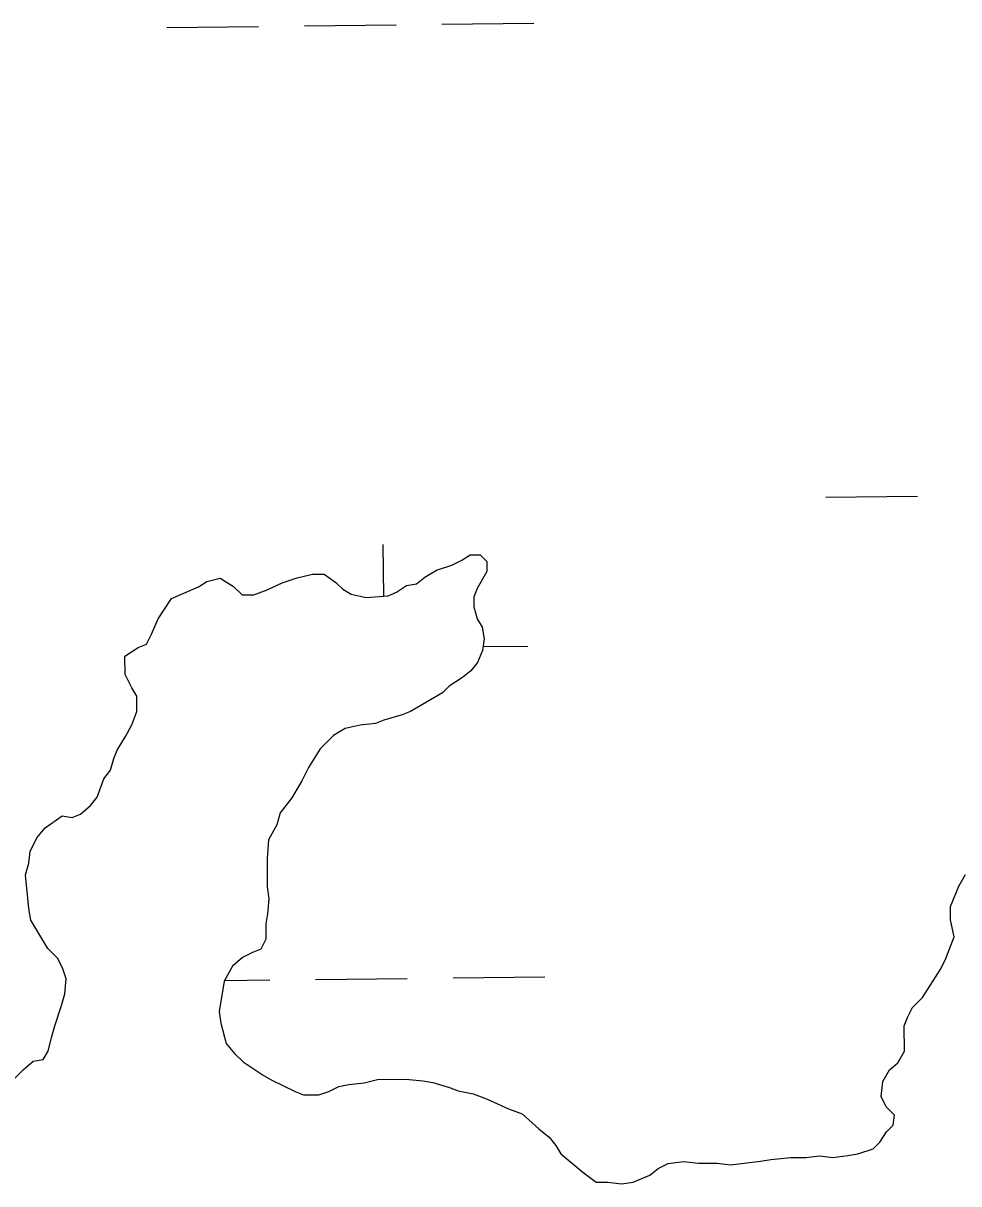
# Model space of a CAD drawing. Extents: x 3683613 to 3738215, y 469626 to 495384.
# Drawn here: x 3717735.1 to 3718061.6, y 482875.1 to 483280 of the extents above; entities that cross this region are included whole.
import ezdxf

# ---------------------------------------------------------------- set-up
doc = ezdxf.new("R2010")
doc.units = 0
doc.layers.add('V-TOPO-SHOR', color=7, linetype='Continuous')
doc.layers.add('V-WETL-SWMP', color=7, linetype='Continuous')

msp = doc.modelspace()

# ---------------------------------------------------------------- linework, layer by layer
at = {"layer": 'V-TOPO-SHOR'}
for p, q in [((3717884.65, 483090.92), (3717888.16, 483092.69)), ((3717888.16, 483092.69), (3717891.08, 483094.47)), ((3717891.08, 483094.47), (3717894.59, 483094.49)), ((3717894.59, 483094.49), (3717896.95, 483092.16)), ((3717896.95, 483092.16), (3717896.97, 483088.64)), ((3717830.78, 483086.51), (3717836.05, 483087.71)), ((3717836.05, 483087.71), (3717840.15, 483087.73)), ((3717840.15, 483087.73), (3717844.27, 483084.83)), ((3717875.3, 483086.76), (3717879.39, 483089.13)), ((3717879.39, 483089.13), (3717884.65, 483090.92)), ((3717896.97, 483088.64), (3717893.49, 483082.77)), ((3717796.24, 483083.38), (3717799.16, 483085.15)), ((3717799.16, 483085.15), (3717803.84, 483086.35)), ((3717803.84, 483086.35), (3717808.54, 483083.45)), ((3717820.26, 483082.34), (3717825.52, 483084.72)), ((3717825.52, 483084.72), (3717830.78, 483086.51)), ((3717844.27, 483084.83), (3717846.62, 483082.5)), ((3717865.38, 483081.43), (3717868.88, 483083.8)), ((3717868.88, 483083.8), (3717872.39, 483084.4)), ((3717872.39, 483084.4), (3717875.3, 483086.76)), ((3717786.89, 483079.22), (3717796.24, 483083.38)), ((3717808.54, 483083.45), (3717811.49, 483080.54)), ((3717811.49, 483080.54), (3717815.59, 483080.56)), ((3717815.59, 483080.56), (3717820.26, 483082.34)), ((3717846.62, 483082.5), (3717849.56, 483080.76)), ((3717849.56, 483080.76), (3717854.84, 483079.61)), ((3717854.84, 483079.61), (3717862.45, 483080.24)), ((3717862.45, 483080.24), (3717865.38, 483081.43)), ((3717893.49, 483082.77), (3717892.33, 483079.83)), ((3717892.33, 483079.83), (3717892.35, 483076.32)), ((3717782.24, 483072.17), (3717786.89, 483079.22)), ((3717892.35, 483076.32), (3717893.55, 483072.22)), ((3717779.93, 483066.88), (3717782.24, 483072.17)), ((3717893.55, 483072.22), (3717895.32, 483069.3)), ((3717895.32, 483069.3), (3717895.93, 483065.21)), ((3717775.27, 483062.17), (3717778.19, 483063.36)), ((3717778.19, 483063.36), (3717779.93, 483066.88)), ((3717895.93, 483065.21), (3717895.37, 483061.1)), ((3717770.6, 483059.21), (3717775.27, 483062.17)), ((3717895.37, 483061.1), (3717893.63, 483056.99)), ((3717770.64, 483052.77), (3717770.6, 483059.21)), ((3717893.63, 483056.99), (3717891.31, 483054.05)), ((3717773.01, 483048.1), (3717770.64, 483052.77)), ((3717888.39, 483051.69), (3717883.72, 483048.73)), ((3717891.31, 483054.05), (3717888.39, 483051.69)), ((3717774.78, 483045.18), (3717773.01, 483048.1)), ((3717883.72, 483048.73), (3717881.39, 483046.38)), ((3717774.81, 483039.9), (3717774.78, 483045.18)), ((3717881.39, 483046.38), (3717870.3, 483039.87)), ((3717773.08, 483035.21), (3717774.81, 483039.9)), ((3717870.3, 483039.87), (3717867.38, 483038.68)), ((3717770.76, 483031.09), (3717773.08, 483035.21)), ((3717852.75, 483035.08), (3717847.49, 483033.88)), ((3717858.02, 483035.7), (3717852.75, 483035.08)), ((3717860.95, 483036.89), (3717858.02, 483035.7)), ((3717867.38, 483038.68), (3717860.95, 483036.89)), ((3717767.86, 483026.39), (3717770.76, 483031.09)), ((3717843.4, 483031.51), (3717838.74, 483026.8)), ((3717847.49, 483033.88), (3717843.4, 483031.51)), ((3717765.56, 483019.35), (3717766.71, 483023.46)), ((3717766.71, 483023.46), (3717767.86, 483026.39)), ((3717838.74, 483026.8), (3717834.68, 483020.33)), ((3717763.23, 483016.41), (3717765.56, 483019.35)), ((3717834.68, 483020.33), (3717832.36, 483015.63)), ((3717760.93, 483009.95), (3717763.23, 483016.41)), ((3717832.36, 483015.63), (3717828.88, 483009.75)), ((3717755.1, 483004.06), (3717758.6, 483007.01)), ((3717758.6, 483007.01), (3717760.93, 483009.95)), ((3717828.88, 483009.75), (3717824.81, 483004.46)), ((3717742.83, 482999.3), (3717748.66, 483003.43)), ((3717748.66, 483003.43), (3717752.18, 483002.87)), ((3717752.18, 483002.87), (3717755.1, 483004.06)), ((3717824.81, 483004.46), (3717823.66, 483000.35)), ((3717739.92, 482995.77), (3717742.83, 482999.3)), ((3717823.66, 483000.35), (3717820.77, 482995.06)), ((3717737.6, 482991.07), (3717739.92, 482995.77)), ((3717820.77, 482995.06), (3717820.22, 482988.62)), ((3717737.04, 482986.97), (3717737.6, 482991.07)), ((3717735.89, 482982.86), (3717737.04, 482986.97)), ((3717820.22, 482988.62), (3717820.27, 482978.66)), ((3717737.13, 482971.15), (3717735.89, 482982.86)), ((3717820.27, 482978.66), (3717820.88, 482974.56)), ((3718058.73, 482971.83), (3718061.62, 482978.87)), ((3717820.88, 482974.56), (3717820.33, 482969.28)), ((3717737.74, 482967.05), (3717737.13, 482971.15)), ((3718058.76, 482967.14), (3718058.73, 482971.83)), ((3717743.66, 482957.13), (3717737.74, 482967.05)), ((3717820.33, 482969.28), (3717819.76, 482965.77)), ((3718059.97, 482961.29), (3718058.76, 482967.14)), ((3717819.76, 482965.77), (3717819.79, 482960.49)), ((3717819.79, 482960.49), (3717818.06, 482956.97)), ((3718057.08, 482953.66), (3718059.97, 482961.29)), ((3717747.19, 482953.63), (3717743.66, 482957.13)), ((3717811.63, 482954), (3717808.13, 482951.05)), ((3717815.13, 482955.78), (3717811.63, 482954)), ((3717818.06, 482956.97), (3717815.13, 482955.78)), ((3717748.97, 482950.13), (3717747.19, 482953.63)), ((3717750.16, 482946.62), (3717748.97, 482950.13)), ((3717808.13, 482951.05), (3717805.23, 482945.77)), ((3718048.96, 482940.14), (3718055.34, 482950.13)), ((3718055.34, 482950.13), (3718057.08, 482953.66)), ((3717749.61, 482941.34), (3717750.16, 482946.62)), ((3717805.23, 482945.77), (3717803.54, 482935.21)), ((3717748.46, 482937.24), (3717749.61, 482941.34)), ((3718045.46, 482936.6), (3718048.96, 482940.14)), ((3717746.16, 482930.19), (3717748.46, 482937.24)), ((3717803.54, 482935.21), (3717804.14, 482931.11)), ((3718043.73, 482933.08), (3718045.46, 482936.6)), ((3717745.01, 482926.09), (3717746.16, 482930.19)), ((3717804.14, 482931.11), (3717805.94, 482924.09)), ((3718042.57, 482930.14), (3718043.73, 482933.08)), ((3718042.62, 482921.35), (3718042.57, 482930.14)), ((3717743.86, 482921.39), (3717745.01, 482926.09)), ((3717805.94, 482924.09), (3717808.89, 482920.6)), ((3717735.11, 482914.9), (3717738.61, 482917.85)), ((3717738.61, 482917.85), (3717742.12, 482918.46)), ((3717742.12, 482918.46), (3717743.86, 482921.39)), ((3717808.89, 482920.6), (3717811.84, 482917.68)), ((3717811.84, 482917.68), (3717818.89, 482913.04)), ((3718040.3, 482917.24), (3718042.62, 482921.35)), ((3717732.2, 482911.95), (3717735.11, 482914.9)), ((3718035.07, 482910.77), (3718037.39, 482914.88)), ((3718037.39, 482914.88), (3718040.3, 482917.24)), ((3717818.89, 482913.04), (3717821.83, 482911.3)), ((3717821.83, 482911.3), (3717830.06, 482907.25)), ((3717845.28, 482909.09), (3717848.79, 482909.7)), ((3717848.79, 482909.7), (3717854.06, 482910.31)), ((3717854.06, 482910.31), (3717858.74, 482911.51)), ((3717858.74, 482911.51), (3717868.7, 482911.57)), ((3717868.7, 482911.57), (3717874.56, 482911.02)), ((3717874.56, 482911.02), (3717878.08, 482910.45)), ((3717878.08, 482910.45), (3717883.94, 482908.73)), ((3718034.51, 482905.49), (3718035.07, 482910.77)), ((3717830.06, 482907.25), (3717832.99, 482906.09)), ((3717832.99, 482906.09), (3717838.27, 482906.12)), ((3717838.27, 482906.12), (3717841.77, 482907.31)), ((3717841.77, 482907.31), (3717845.28, 482909.09)), ((3717883.94, 482908.73), (3717886.88, 482907.57)), ((3717886.88, 482907.57), (3717892.16, 482906.43)), ((3717892.16, 482906.43), (3717896.85, 482904.7)), ((3718036.29, 482901.99), (3718034.51, 482905.49)), ((3717896.85, 482904.7), (3717904.49, 482901.23)), ((3718039.24, 482899.07), (3718036.29, 482901.99)), ((3717904.49, 482901.23), (3717909.19, 482899.5)), ((3717909.19, 482899.5), (3717915.07, 482894.26)), ((3718038.67, 482895.56), (3718039.24, 482899.07)), ((3717915.07, 482894.26), (3717918.61, 482891.35)), ((3718036.34, 482893.2), (3718038.67, 482895.56)), ((3717918.61, 482891.35), (3717920.97, 482888.44)), ((3718031.69, 482887.32), (3718034.02, 482889.67)), ((3718034.02, 482889.67), (3718036.34, 482893.2)), ((3717920.97, 482888.44), (3717922.74, 482885.52)), ((3717922.74, 482885.52), (3717930.39, 482879.12)), ((3718022.91, 482884.92), (3718026.43, 482885.53)), ((3718026.43, 482885.53), (3718031.69, 482887.32)), ((3717956.74, 482880.44), (3717960.25, 482882.22)), ((3717960.25, 482882.22), (3717965.52, 482882.83)), ((3717965.52, 482882.83), (3717970.79, 482882.28)), ((3717970.79, 482882.28), (3717977.24, 482882.32)), ((3717977.24, 482882.32), (3717981.93, 482881.76)), ((3717981.93, 482881.76), (3717992.46, 482882.99)), ((3717992.46, 482882.99), (3717995.98, 482883.59)), ((3717995.98, 482883.59), (3718003, 482884.22)), ((3718003, 482884.22), (3718008.27, 482884.25)), ((3718008.27, 482884.25), (3718012.96, 482884.86)), ((3718012.96, 482884.86), (3718017.65, 482884.31)), ((3718017.65, 482884.31), (3718022.91, 482884.92)), ((3717930.39, 482879.12), (3717935.1, 482875.63)), ((3717947.98, 482875.7), (3717953.83, 482878.08)), ((3717953.83, 482878.08), (3717956.74, 482880.44)), ((3717935.1, 482875.63), (3717939.2, 482875.65)), ((3717939.2, 482875.65), (3717943.89, 482875.09)), ((3717943.89, 482875.09), (3717947.98, 482875.7))]:
    msp.add_line(p, q, dxfattribs=at)
at = {"layer": 'V-WETL-SWMP'}
for p, q in [((3717785.27, 483278.48), (3717817.27, 483278.85)), ((3717833.26, 483279.04), (3717865.26, 483279.41)), ((3717881.26, 483279.6), (3717913.26, 483279.97)), ((3718015.19, 483114.65), (3718047.19, 483115.02)), ((3717860.99, 483080.12), (3717860.78, 483098.11)), ((3717884.65, 483090.92), (3717888.16, 483092.69)), ((3717888.16, 483092.69), (3717891.08, 483094.47)), ((3717891.08, 483094.47), (3717894.59, 483094.49)), ((3717894.59, 483094.49), (3717896.95, 483092.16)), ((3717896.95, 483092.16), (3717896.97, 483088.64)), ((3717830.78, 483086.51), (3717836.05, 483087.71)), ((3717836.05, 483087.71), (3717840.15, 483087.73)), ((3717840.15, 483087.73), (3717844.27, 483084.83)), ((3717875.3, 483086.76), (3717879.39, 483089.13)), ((3717879.39, 483089.13), (3717884.65, 483090.92)), ((3717896.97, 483088.64), (3717893.49, 483082.77)), ((3717796.24, 483083.38), (3717799.16, 483085.15)), ((3717799.16, 483085.15), (3717803.84, 483086.35)), ((3717803.84, 483086.35), (3717808.54, 483083.45)), ((3717820.26, 483082.34), (3717825.52, 483084.72)), ((3717825.52, 483084.72), (3717830.78, 483086.51)), ((3717844.27, 483084.83), (3717846.62, 483082.5)), ((3717865.38, 483081.43), (3717868.88, 483083.8)), ((3717868.88, 483083.8), (3717872.39, 483084.4)), ((3717872.39, 483084.4), (3717875.3, 483086.76)), ((3717786.89, 483079.22), (3717796.24, 483083.38)), ((3717808.54, 483083.45), (3717811.49, 483080.54)), ((3717811.49, 483080.54), (3717815.59, 483080.56)), ((3717815.59, 483080.56), (3717820.26, 483082.34)), ((3717846.62, 483082.5), (3717849.56, 483080.76)), ((3717849.56, 483080.76), (3717854.84, 483079.61)), ((3717854.84, 483079.61), (3717862.45, 483080.24)), ((3717862.45, 483080.24), (3717865.38, 483081.43)), ((3717893.49, 483082.77), (3717892.33, 483079.83)), ((3717892.33, 483079.83), (3717892.35, 483076.32)), ((3717782.24, 483072.17), (3717786.89, 483079.22)), ((3717892.35, 483076.32), (3717893.55, 483072.22)), ((3717779.93, 483066.88), (3717782.24, 483072.17)), ((3717893.55, 483072.22), (3717895.32, 483069.3)), ((3717895.32, 483069.3), (3717895.93, 483065.21)), ((3717775.27, 483062.17), (3717778.19, 483063.36)), ((3717778.19, 483063.36), (3717779.93, 483066.88)), ((3717895.93, 483065.21), (3717895.37, 483061.1)), ((3717770.6, 483059.21), (3717775.27, 483062.17)), ((3717895.37, 483061.1), (3717893.63, 483056.99)), ((3717895.56, 483062.51), (3717911.19, 483062.69)), ((3717770.64, 483052.77), (3717770.6, 483059.21)), ((3717893.63, 483056.99), (3717891.31, 483054.05)), ((3717773.01, 483048.1), (3717770.64, 483052.77)), ((3717888.39, 483051.69), (3717883.72, 483048.73)), ((3717891.31, 483054.05), (3717888.39, 483051.69)), ((3717774.78, 483045.18), (3717773.01, 483048.1)), ((3717883.72, 483048.73), (3717881.39, 483046.38)), ((3717774.81, 483039.9), (3717774.78, 483045.18)), ((3717881.39, 483046.38), (3717870.3, 483039.87)), ((3717773.08, 483035.21), (3717774.81, 483039.9)), ((3717870.3, 483039.87), (3717867.38, 483038.68)), ((3717770.76, 483031.09), (3717773.08, 483035.21)), ((3717852.75, 483035.08), (3717847.49, 483033.88)), ((3717858.02, 483035.7), (3717852.75, 483035.08)), ((3717860.95, 483036.89), (3717858.02, 483035.7)), ((3717867.38, 483038.68), (3717860.95, 483036.89)), ((3717767.86, 483026.39), (3717770.76, 483031.09)), ((3717843.4, 483031.51), (3717838.74, 483026.8)), ((3717847.49, 483033.88), (3717843.4, 483031.51)), ((3717765.56, 483019.35), (3717766.71, 483023.46)), ((3717766.71, 483023.46), (3717767.86, 483026.39)), ((3717838.74, 483026.8), (3717834.68, 483020.33)), ((3717763.23, 483016.41), (3717765.56, 483019.35)), ((3717834.68, 483020.33), (3717832.36, 483015.63)), ((3717760.93, 483009.95), (3717763.23, 483016.41)), ((3717832.36, 483015.63), (3717828.88, 483009.75)), ((3717755.1, 483004.06), (3717758.6, 483007.01)), ((3717758.6, 483007.01), (3717760.93, 483009.95)), ((3717828.88, 483009.75), (3717824.81, 483004.46)), ((3717742.83, 482999.3), (3717748.66, 483003.43)), ((3717748.66, 483003.43), (3717752.18, 483002.87)), ((3717752.18, 483002.87), (3717755.1, 483004.06)), ((3717824.81, 483004.46), (3717823.66, 483000.35)), ((3717739.92, 482995.77), (3717742.83, 482999.3)), ((3717823.66, 483000.35), (3717820.77, 482995.06)), ((3717737.6, 482991.07), (3717739.92, 482995.77)), ((3717820.77, 482995.06), (3717820.22, 482988.62)), ((3717737.04, 482986.97), (3717737.6, 482991.07)), ((3717735.89, 482982.86), (3717737.04, 482986.97)), ((3717820.22, 482988.62), (3717820.27, 482978.66)), ((3717737.13, 482971.15), (3717735.89, 482982.86)), ((3718061.62, 482978.87), (3718063.94, 482982.99)), ((3717820.27, 482978.66), (3717820.88, 482974.56)), ((3718058.73, 482971.83), (3718061.62, 482978.87)), ((3717820.88, 482974.56), (3717820.33, 482969.28)), ((3717737.74, 482967.05), (3717737.13, 482971.15)), ((3718058.76, 482967.14), (3718058.73, 482971.83)), ((3717743.66, 482957.13), (3717737.74, 482967.05)), ((3717820.33, 482969.28), (3717819.76, 482965.77)), ((3718059.97, 482961.29), (3718058.76, 482967.14)), ((3717819.76, 482965.77), (3717819.79, 482960.49)), ((3717819.79, 482960.49), (3717818.06, 482956.97)), ((3718057.08, 482953.66), (3718059.97, 482961.29)), ((3717747.19, 482953.63), (3717743.66, 482957.13)), ((3717811.63, 482954), (3717808.13, 482951.05)), ((3717815.13, 482955.78), (3717811.63, 482954)), ((3717818.06, 482956.97), (3717815.13, 482955.78)), ((3717748.97, 482950.13), (3717747.19, 482953.63)), ((3717750.16, 482946.62), (3717748.97, 482950.13)), ((3717808.13, 482951.05), (3717805.23, 482945.77)), ((3718048.96, 482940.14), (3718055.34, 482950.13)), ((3718055.34, 482950.13), (3718057.08, 482953.66)), ((3717749.61, 482941.34), (3717750.16, 482946.62)), ((3717805.37, 482946.02), (3717821.14, 482946.2)), ((3717837.13, 482946.39), (3717869.13, 482946.76)), ((3717885.13, 482946.95), (3717917.13, 482947.32)), ((3717805.23, 482945.77), (3717803.54, 482935.21)), ((3717748.46, 482937.24), (3717749.61, 482941.34)), ((3718045.46, 482936.6), (3718048.96, 482940.14)), ((3717746.16, 482930.19), (3717748.46, 482937.24)), ((3717803.54, 482935.21), (3717804.14, 482931.11)), ((3718043.73, 482933.08), (3718045.46, 482936.6)), ((3717745.01, 482926.09), (3717746.16, 482930.19)), ((3717804.14, 482931.11), (3717805.94, 482924.09)), ((3718042.57, 482930.14), (3718043.73, 482933.08)), ((3718042.62, 482921.35), (3718042.57, 482930.14)), ((3717743.86, 482921.39), (3717745.01, 482926.09)), ((3717805.94, 482924.09), (3717808.89, 482920.6)), ((3717735.11, 482914.9), (3717738.61, 482917.85)), ((3717738.61, 482917.85), (3717742.12, 482918.46)), ((3717742.12, 482918.46), (3717743.86, 482921.39)), ((3717808.89, 482920.6), (3717811.84, 482917.68)), ((3717811.84, 482917.68), (3717818.89, 482913.04)), ((3718040.3, 482917.24), (3718042.62, 482921.35)), ((3717732.2, 482911.95), (3717735.11, 482914.9)), ((3718035.07, 482910.77), (3718037.39, 482914.88)), ((3718037.39, 482914.88), (3718040.3, 482917.24)), ((3717818.89, 482913.04), (3717821.83, 482911.3)), ((3717821.83, 482911.3), (3717830.06, 482907.25)), ((3717845.28, 482909.09), (3717848.79, 482909.7)), ((3717848.79, 482909.7), (3717854.06, 482910.31)), ((3717854.06, 482910.31), (3717858.74, 482911.51)), ((3717858.74, 482911.51), (3717868.7, 482911.57)), ((3717868.7, 482911.57), (3717874.56, 482911.02)), ((3717874.56, 482911.02), (3717878.08, 482910.45)), ((3717878.08, 482910.45), (3717883.94, 482908.73)), ((3718034.51, 482905.49), (3718035.07, 482910.77)), ((3717830.06, 482907.25), (3717832.99, 482906.09)), ((3717832.99, 482906.09), (3717838.27, 482906.12)), ((3717838.27, 482906.12), (3717841.77, 482907.31)), ((3717841.77, 482907.31), (3717845.28, 482909.09)), ((3717883.94, 482908.73), (3717886.88, 482907.57)), ((3717886.88, 482907.57), (3717892.16, 482906.43)), ((3717892.16, 482906.43), (3717896.85, 482904.7)), ((3718036.29, 482901.99), (3718034.51, 482905.49)), ((3717896.85, 482904.7), (3717904.49, 482901.23)), ((3718039.24, 482899.07), (3718036.29, 482901.99)), ((3717904.49, 482901.23), (3717909.19, 482899.5)), ((3717909.19, 482899.5), (3717915.07, 482894.26)), ((3718038.67, 482895.56), (3718039.24, 482899.07)), ((3717915.07, 482894.26), (3717918.61, 482891.35)), ((3718036.34, 482893.2), (3718038.67, 482895.56)), ((3717918.61, 482891.35), (3717920.97, 482888.44)), ((3718031.69, 482887.32), (3718034.02, 482889.67)), ((3718034.02, 482889.67), (3718036.34, 482893.2)), ((3717920.97, 482888.44), (3717922.74, 482885.52)), ((3717922.74, 482885.52), (3717930.39, 482879.12)), ((3718022.91, 482884.92), (3718026.43, 482885.53)), ((3718026.43, 482885.53), (3718031.69, 482887.32)), ((3717956.74, 482880.44), (3717960.25, 482882.22)), ((3717960.25, 482882.22), (3717965.52, 482882.83)), ((3717965.52, 482882.83), (3717970.79, 482882.28)), ((3717970.79, 482882.28), (3717977.24, 482882.32)), ((3717977.24, 482882.32), (3717981.93, 482881.76)), ((3717981.93, 482881.76), (3717992.46, 482882.99)), ((3717992.46, 482882.99), (3717995.98, 482883.59)), ((3717995.98, 482883.59), (3718003, 482884.22)), ((3718003, 482884.22), (3718008.27, 482884.25)), ((3718008.27, 482884.25), (3718012.96, 482884.86)), ((3718012.96, 482884.86), (3718017.65, 482884.31)), ((3718017.65, 482884.31), (3718022.91, 482884.92)), ((3717930.39, 482879.12), (3717935.1, 482875.63)), ((3717947.98, 482875.7), (3717953.83, 482878.08)), ((3717953.83, 482878.08), (3717956.74, 482880.44)), ((3717935.1, 482875.63), (3717939.2, 482875.65)), ((3717939.2, 482875.65), (3717943.89, 482875.09)), ((3717943.89, 482875.09), (3717947.98, 482875.7))]:
    msp.add_line(p, q, dxfattribs=at)

doc.saveas('drawing.dxf')
